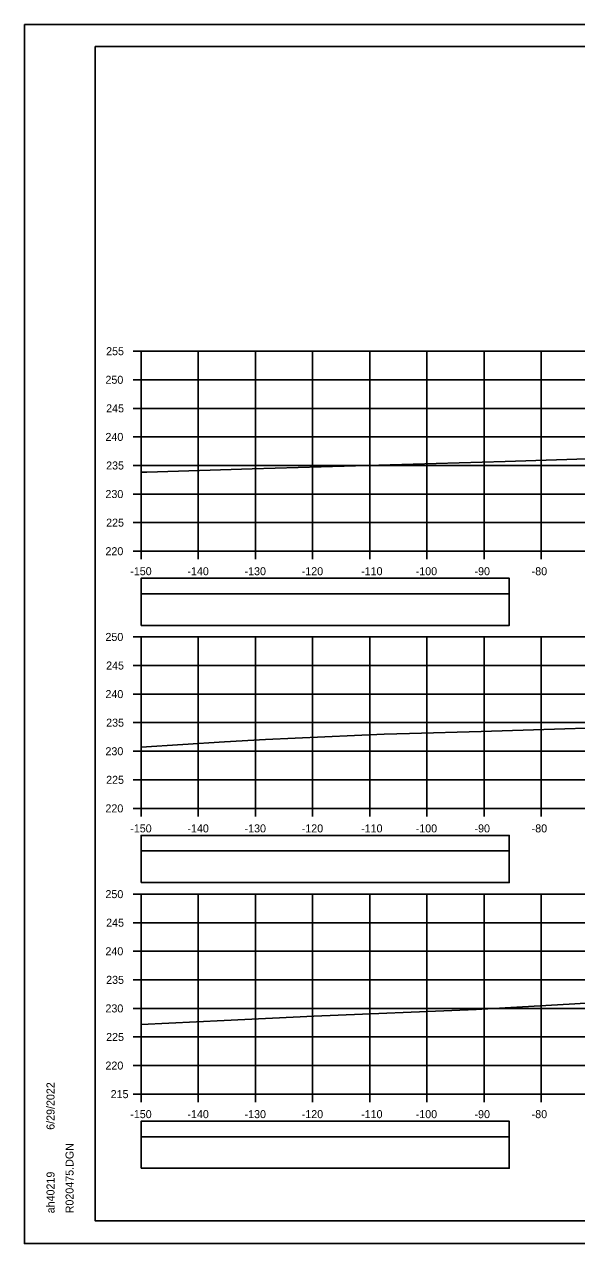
# Model space of a CAD drawing. Extents: x 1386544 to 1388153, y 379785 to 390999.
# Drawn here: x 1387189.3 to 1387285.9, y 388225.5 to 388438.9 of the extents above; entities that cross this region are included whole.
import ezdxf

# ---------------------------------------------------------------- set-up
doc = ezdxf.new("R2010")
doc.units = 0
for name, color, linetype in [('R_Axis', 7, 'Continuous'), ('R_Axis Annot', 7, 'Continuous'), ('R_Border', 7, 'Continuous'), ('R_Exist Surface', 7, 'Continuous'), ('R_Grid', 7, 'Continuous'), ('R_No Plot', 7, 'Continuous')]:
    doc.layers.add(name, color=color, linetype=linetype)

msp = doc.modelspace()

# ---------------------------------------------------------------- linework, layer by layer
at = {"layer": 'R_Axis'}
for p, q in [((1387208.28, 388381.7), (1387209.68, 388381.7)), ((1387209.68, 388346.7), (1387209.68, 388381.7)), ((1387208.28, 388376.7), (1387209.68, 388376.7)), ((1387208.28, 388371.7), (1387209.68, 388371.7)), ((1387208.28, 388366.7), (1387209.68, 388366.7)), ((1387208.28, 388361.7), (1387209.68, 388361.7)), ((1387208.28, 388356.7), (1387209.68, 388356.7)), ((1387208.28, 388351.7), (1387209.68, 388351.7)), ((1387208.28, 388346.7), (1387209.68, 388346.7)), ((1387209.68, 388346.7), (1387509.68, 388346.7)), ((1387209.68, 388345.3), (1387209.68, 388346.7)), ((1387219.68, 388345.3), (1387219.68, 388346.7)), ((1387229.68, 388345.3), (1387229.68, 388346.7)), ((1387239.68, 388345.3), (1387239.68, 388346.7)), ((1387249.68, 388345.3), (1387249.68, 388346.7)), ((1387259.68, 388345.3), (1387259.68, 388346.7)), ((1387269.68, 388345.3), (1387269.68, 388346.7)), ((1387279.68, 388345.3), (1387279.68, 388346.7)), ((1387208.28, 388331.7), (1387209.68, 388331.7)), ((1387209.68, 388301.7), (1387209.68, 388331.7)), ((1387208.28, 388326.7), (1387209.68, 388326.7)), ((1387208.28, 388321.7), (1387209.68, 388321.7)), ((1387208.28, 388316.7), (1387209.68, 388316.7)), ((1387208.28, 388311.7), (1387209.68, 388311.7)), ((1387208.28, 388306.7), (1387209.68, 388306.7)), ((1387208.28, 388301.7), (1387209.68, 388301.7)), ((1387209.68, 388301.7), (1387509.68, 388301.7)), ((1387209.68, 388300.3), (1387209.68, 388301.7)), ((1387219.68, 388300.3), (1387219.68, 388301.7)), ((1387229.68, 388300.3), (1387229.68, 388301.7)), ((1387239.68, 388300.3), (1387239.68, 388301.7)), ((1387249.68, 388300.3), (1387249.68, 388301.7)), ((1387259.68, 388300.3), (1387259.68, 388301.7)), ((1387269.68, 388300.3), (1387269.68, 388301.7)), ((1387279.68, 388300.3), (1387279.68, 388301.7)), ((1387208.28, 388286.7), (1387209.68, 388286.7)), ((1387209.68, 388251.7), (1387209.68, 388286.7)), ((1387208.28, 388281.7), (1387209.68, 388281.7)), ((1387208.28, 388276.7), (1387209.68, 388276.7)), ((1387208.28, 388271.7), (1387209.68, 388271.7)), ((1387208.28, 388266.7), (1387209.68, 388266.7)), ((1387208.28, 388261.7), (1387209.68, 388261.7)), ((1387208.28, 388256.7), (1387209.68, 388256.7)), ((1387208.28, 388251.7), (1387209.68, 388251.7)), ((1387209.68, 388251.7), (1387509.68, 388251.7)), ((1387209.68, 388250.3), (1387209.68, 388251.7)), ((1387219.68, 388250.3), (1387219.68, 388251.7)), ((1387229.68, 388250.3), (1387229.68, 388251.7)), ((1387239.68, 388250.3), (1387239.68, 388251.7)), ((1387249.68, 388250.3), (1387249.68, 388251.7)), ((1387259.68, 388250.3), (1387259.68, 388251.7)), ((1387269.68, 388250.3), (1387269.68, 388251.7)), ((1387279.68, 388250.3), (1387279.68, 388251.7))]:
    msp.add_line(p, q, dxfattribs=at)
at = {"layer": 'R_Axis Annot'}
for points in [[(1387209.68, 388339.25), (1387274.11, 388339.25), (1387274.11, 388341.96), (1387209.68, 388341.96)], [(1387209.68, 388333.72), (1387274.11, 388333.72), (1387274.11, 388339.25), (1387209.68, 388339.25)], [(1387209.68, 388294.25), (1387274.11, 388294.25), (1387274.11, 388296.96), (1387209.68, 388296.96)], [(1387209.68, 388288.72), (1387274.11, 388288.72), (1387274.11, 388294.25), (1387209.68, 388294.25)], [(1387209.68, 388244.25), (1387274.11, 388244.25), (1387274.11, 388246.96), (1387209.68, 388246.96)], [(1387209.68, 388238.72), (1387274.11, 388238.72), (1387274.11, 388244.25), (1387209.68, 388244.25)]]:
    msp.add_lwpolyline(points, close=True, dxfattribs=at)
at = {"layer": 'R_Border'}
for p, q in [((1387201.68, 388434.99), (1387517.86, 388434.99)), ((1387201.68, 388229.53), (1387201.68, 388434.99)), ((1387201.68, 388229.53), (1387201.68, 388229.53)), ((1387517.86, 388229.53), (1387201.68, 388229.53))]:
    msp.add_line(p, q, dxfattribs=at)
at = {"layer": 'R_Exist Surface'}
for points in [[(1387209.68, 388360.51), (1387210.68, 388360.55), (1387229.13, 388361.1), (1387257.28, 388361.92), (1387273.41, 388362.42), (1387314.65, 388363.72), (1387355.93, 388364.97), (1387364.35, 388365.22), (1387374.45, 388365.57), (1387387.13, 388366), (1387394.98, 388366.27), (1387406.76, 388366.63), (1387411.97, 388366.79), (1387413.05, 388366.83), (1387418.4, 388366.99), (1387462.47, 388368.36), (1387498.78, 388369.3), (1387509.68, 388369.55)], [(1387209.68, 388312.44), (1387224.25, 388313.33), (1387231.43, 388313.77), (1387252.21, 388314.66), (1387256.62, 388314.8), (1387269.18, 388315.17), (1387302.11, 388316.19), (1387326.47, 388316.92), (1387352.15, 388317.64), (1387352.41, 388317.64), (1387356.95, 388317.77), (1387357.18, 388317.8), (1387400.46, 388318.9), (1387408.1, 388319.1), (1387412.36, 388319.28), (1387445.36, 388320.61), (1387458.1, 388320.8), (1387489.8, 388321.31), (1387495.17, 388321.41), (1387509.68, 388321.67)], [(1387209.68, 388263.9), (1387224.2, 388264.56), (1387239.93, 388265.32), (1387268.29, 388266.53), (1387285.58, 388267.51), (1387290.13, 388267.78), (1387317.67, 388268.7), (1387328.81, 388269.07), (1387330.58, 388269.13), (1387333.23, 388269.21), (1387359.38, 388270.02), (1387377.41, 388270.59), (1387389.77, 388270.95), (1387436.39, 388272.24), (1387445.54, 388272.36), (1387453.33, 388272.45), (1387487.86, 388272.87), (1387502.16, 388273.26), (1387509.68, 388273.48)]]:
    msp.add_lwpolyline(points, dxfattribs=at)
at = {"layer": 'R_Grid'}
for p, q in [((1387209.68, 388381.7), (1387509.68, 388381.7)), ((1387209.68, 388346.7), (1387209.68, 388381.7)), ((1387219.68, 388346.7), (1387219.68, 388381.7)), ((1387229.68, 388346.7), (1387229.68, 388381.7)), ((1387239.68, 388346.7), (1387239.68, 388381.7)), ((1387249.68, 388346.7), (1387249.68, 388381.7)), ((1387259.68, 388346.7), (1387259.68, 388381.7)), ((1387269.68, 388346.7), (1387269.68, 388381.7)), ((1387279.68, 388346.7), (1387279.68, 388381.7)), ((1387209.68, 388376.7), (1387509.68, 388376.7)), ((1387209.68, 388371.7), (1387509.68, 388371.7)), ((1387209.68, 388366.7), (1387509.68, 388366.7)), ((1387209.68, 388361.7), (1387509.68, 388361.7)), ((1387209.68, 388356.7), (1387509.68, 388356.7)), ((1387209.68, 388351.7), (1387509.68, 388351.7)), ((1387209.68, 388346.7), (1387509.68, 388346.7)), ((1387209.68, 388331.7), (1387509.68, 388331.7)), ((1387209.68, 388301.7), (1387209.68, 388331.7)), ((1387219.68, 388301.7), (1387219.68, 388331.7)), ((1387229.68, 388301.7), (1387229.68, 388331.7)), ((1387239.68, 388301.7), (1387239.68, 388331.7)), ((1387249.68, 388301.7), (1387249.68, 388331.7)), ((1387259.68, 388301.7), (1387259.68, 388331.7)), ((1387269.68, 388301.7), (1387269.68, 388331.7)), ((1387279.68, 388301.7), (1387279.68, 388331.7)), ((1387209.68, 388326.7), (1387509.68, 388326.7)), ((1387209.68, 388321.7), (1387509.68, 388321.7)), ((1387209.68, 388316.7), (1387509.68, 388316.7)), ((1387209.68, 388311.7), (1387509.68, 388311.7)), ((1387209.68, 388306.7), (1387509.68, 388306.7)), ((1387209.68, 388301.7), (1387509.68, 388301.7)), ((1387209.68, 388286.7), (1387509.68, 388286.7)), ((1387209.68, 388251.7), (1387209.68, 388286.7)), ((1387219.68, 388251.7), (1387219.68, 388286.7)), ((1387229.68, 388251.7), (1387229.68, 388286.7)), ((1387239.68, 388251.7), (1387239.68, 388286.7)), ((1387249.68, 388251.7), (1387249.68, 388286.7)), ((1387259.68, 388251.7), (1387259.68, 388286.7)), ((1387269.68, 388251.7), (1387269.68, 388286.7)), ((1387279.68, 388251.7), (1387279.68, 388286.7)), ((1387209.68, 388281.7), (1387509.68, 388281.7)), ((1387209.68, 388276.7), (1387509.68, 388276.7)), ((1387209.68, 388271.7), (1387509.68, 388271.7)), ((1387209.68, 388266.7), (1387509.68, 388266.7)), ((1387209.68, 388261.7), (1387509.68, 388261.7)), ((1387209.68, 388256.7), (1387509.68, 388256.7)), ((1387209.68, 388251.7), (1387509.68, 388251.7))]:
    msp.add_line(p, q, dxfattribs=at)
at = {"layer": 'R_No Plot'}
for p, q in [((1387189.28, 388438.88), (1387522.61, 388438.88)), ((1387189.28, 388225.55), (1387522.61, 388225.55))]:
    msp.add_line(p, q, dxfattribs=at)
for points in [[(1387189.27, 388438.88), (1387522.61, 388438.88), (1387522.61, 388225.55), (1387189.27, 388225.55)], [(1387435.6, 388434.99), (1387455.22, 388434.99), (1387455.22, 388425.11), (1387471.33, 388425.11), (1387494.53, 388425.11), (1387494.53, 388400.78), (1387517.86, 388400.78), (1387517.86, 388229.53), (1387201.68, 388229.53), (1387201.68, 388434.99)]]:
    msp.add_lwpolyline(points, close=True, dxfattribs=at)

# ---------------------------------------------------------------- texts
at = {"layer": 'R_Axis Annot'}
for s, p in [('255', (1387203.57, 388381)), ('250', (1387203.45, 388376)), ('245', (1387203.57, 388371)), ('240', (1387203.45, 388366)), ('235', (1387203.57, 388361)), ('230', (1387203.45, 388356)), ('225', (1387203.57, 388351)), ('220', (1387203.45, 388346)), ('-150', (1387207.79, 388342.5)), ('-140', (1387217.79, 388342.5)), ('-130', (1387227.79, 388342.5)), ('-120', (1387237.79, 388342.5)), ('-110', (1387248.18, 388342.5)), ('-100', (1387257.73, 388342.5)), ('-90', (1387268.02, 388342.5)), ('-80', (1387278.02, 388342.5)), ('250', (1387203.45, 388331)), ('245', (1387203.57, 388326)), ('240', (1387203.45, 388321)), ('235', (1387203.57, 388316)), ('230', (1387203.45, 388311)), ('225', (1387203.57, 388306)), ('220', (1387203.45, 388301)), ('-150', (1387207.79, 388297.5)), ('-140', (1387217.79, 388297.5)), ('-130', (1387227.79, 388297.5)), ('-120', (1387237.79, 388297.5)), ('-110', (1387248.18, 388297.5)), ('-100', (1387257.73, 388297.5)), ('-90', (1387268.02, 388297.5)), ('-80', (1387278.02, 388297.5)), ('250', (1387203.45, 388286)), ('245', (1387203.57, 388281)), ('240', (1387203.45, 388276)), ('235', (1387203.57, 388271)), ('230', (1387203.45, 388266)), ('225', (1387203.57, 388261)), ('220', (1387203.45, 388256)), ('215', (1387204.36, 388251)), ('-150', (1387207.79, 388247.5)), ('-140', (1387217.79, 388247.5)), ('-130', (1387227.79, 388247.5)), ('-120', (1387237.79, 388247.5)), ('-110', (1387248.18, 388247.5)), ('-100', (1387257.73, 388247.5)), ('-90', (1387268.02, 388247.5)), ('-80', (1387278.02, 388247.5))]:
    msp.add_text(s, height=1.4, dxfattribs=at).set_placement(p)
at = {"layer": 'R_Border'}
for s, p in [('6/29/2022', (1387194.54, 388245.46)), ('R020475.DGN', (1387197.87, 388230.85)), ('ah40219', (1387194.54, 388230.85))]:
    msp.add_text(s, height=1.4, rotation=90, dxfattribs=at).set_placement(p)

doc.saveas('drawing.dxf')
